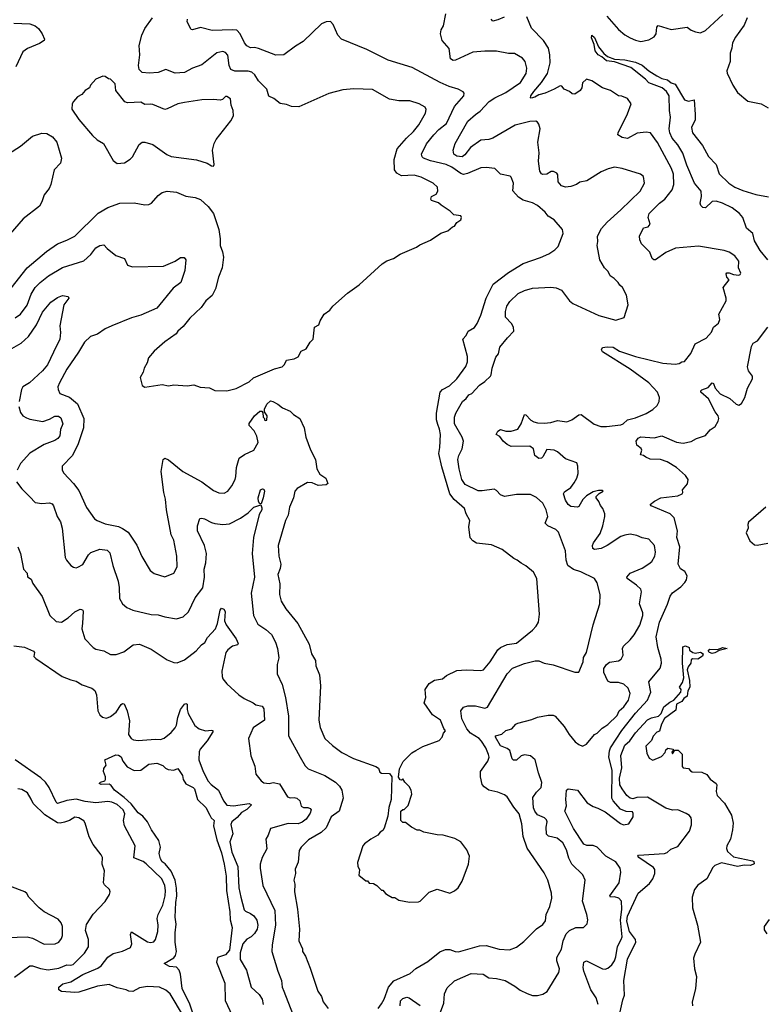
# Model space of a CAD drawing. Extents: x 1678431 to 1860718, y 384618 to 522882.
# Tile 409 of 473: x 1788279 to 1793909, y 471826 to 479271. Entities that reach past the tile are written whole.
import ezdxf

# ---------------------------------------------------------------- set-up
doc = ezdxf.new("R2010")
doc.units = 0

msp = doc.modelspace()

# ---------------------------------------------------------------- linework, layer by layer
at = {"layer": '0CON10XD'}
for points in [[(1788215, 477240.8), (1788334.7, 477395.3), (1788482.1, 477517.9), (1788564, 477576), (1788634.2, 477604.2), (1788695, 477634.4), (1788871.9, 477808.1), (1788945, 477852.2), (1789035, 477883.3), (1789144.3, 477885.7), (1789225, 477871.4), (1789255, 477874.2), (1789275.5, 477884.5), (1789325, 477942), (1789355, 477964.3), (1789395, 477974.2), (1789465, 477966.9), (1789535, 477935.6), (1789605, 477926.5), (1789645, 477910.6), (1789705, 477858.6), (1789744.4, 477805), (1789783.5, 477685), (1789794.4, 477615), (1789793.7, 477563.7), (1789811.9, 477515), (1789818.6, 477475), (1789810.8, 477395), (1789781.4, 477325), (1789760, 477235), (1789735, 477184.3), (1789685, 477145.8), (1789651.2, 477095), (1789564.2, 477015), (1789515, 476950), (1789475, 476916), (1789461.2, 476895), (1789375, 476834.2), (1789296.7, 476765), (1789253.8, 476715), (1789243.6, 476676.4), (1789218.8, 476635), (1789213.3, 476605), (1789190, 476565), (1789203.8, 476503.8), (1789225, 476493.3), (1789355, 476512.5), (1789405, 476502.5), (1789445, 476510), (1789545, 476502.5), (1789595, 476510), (1789643.6, 476493.6), (1789715, 476487.5), (1789755, 476466.7), (1789845, 476463.8), (1789915, 476481.2), (1790015, 476533.8), (1790047.3, 476562.7), (1790082.9, 476577.1), (1790205, 476632), (1790262.7, 476647.3), (1790280, 476665), (1790295, 476696.7), (1790355, 476706.7), (1790385, 476722.5), (1790407.5, 476765), (1790445, 476782.5), (1790475, 476832.5), (1790497.5, 476855), (1790507.5, 476945), (1790540, 476965), (1790550, 476995), (1790581.2, 477045), (1790623.3, 477075), (1790645.8, 477104.2), (1790756.1, 477203.9), (1790846.7, 477265), (1791020, 477425), (1791055, 477448.8), (1791105, 477466.2), (1791155, 477498.8), (1791279.5, 477550.5), (1791305, 477568.8), (1791385, 477603.3), (1791463.9, 477656.1), (1791516.1, 477673.9), (1791550, 477705), (1791565, 477710), (1791583.6, 477736.4), (1791613.3, 477756.7), (1791620, 477775), (1791615, 477787.5), (1791560, 477795), (1791533, 477823), (1791465, 477867.5), (1791446.2, 477886.2), (1791392.5, 477905), (1791387.5, 477915), (1791392.5, 477935), (1791428, 477952), (1791440, 477975), (1791436.7, 478005), (1791405.6, 478035.6), (1791315, 478079.4), (1791262.5, 478095), (1791165, 478090.6), (1791130, 478110), (1791111.8, 478135), (1791109.1, 478215), (1791134, 478295), (1791204.5, 478375.5), (1791257.1, 478425), (1791296.9, 478475), (1791348.1, 478565), (1791351.2, 478591.2), (1791345, 478608.8), (1791300, 478635), (1791227.4, 478657.4), (1791145, 478657.1), (1791075, 478670), (1790945, 478742.5), (1790805, 478748.9), (1790720.8, 478740.8), (1790615, 478712.5), (1790388.3, 478611.7), (1790333.6, 478613.6), (1790295, 478630), (1790248.3, 478638.3), (1790201.2, 478675), (1790162.7, 478692.7), (1790146.9, 478746.9), (1790085, 478808.9), (1790055.5, 478855), (1790035, 478873.6), (1790005, 478881.6), (1789905, 478880.8), (1789875.6, 478895), (1789862.2, 478925), (1789852, 479002), (1789835, 479023.3), (1789815, 479030.5), (1789769.5, 479020.5), (1789655, 478930), (1789585, 478904.6), (1789525, 478872.9), (1789455, 478866.9), (1789385, 478894.5), (1789325, 478871.8), (1789256.5, 478866.5), (1789205, 478872.7), (1789183.1, 478895), (1789176.6, 478925), (1789187.5, 479005), (1789181.8, 479075), (1789201.2, 479155), (1789223.8, 479205), (1789282.7, 479285)], [(1790365, 479070), (1790275, 479006.2), (1790215, 479002), (1790085, 479052.9), (1790055, 479060.8), (1790025, 479059.2), (1789995, 479074.2), (1789978, 479095), (1789945.5, 479165.5), (1789921.4, 479191.4), (1789885, 479195.6), (1789735, 479190), (1789645, 479211.4), (1789585, 479193.6), (1789575, 479196.5), (1789545.5, 479255.5), (1789546.9, 479275)], [(1790988.8, 471795), (1791015, 471830), (1791034.3, 471865), (1791067.6, 471955), (1791108, 472002), (1791231.1, 472058.9), (1791275, 472095.8), (1791365, 472149.2), (1791455, 472222.5), (1791498.8, 472241.2), (1791530.3, 472240.3), (1791572.5, 472225), (1791596.6, 472223.4), (1791755, 472267.8), (1791805, 472271.1), (1791905, 472242.5), (1791982.3, 472237.7), (1792035, 472258.8), (1792090.5, 472299.5), (1792185, 472396.7), (1792235, 472428), (1792255, 472456.7), (1792258.9, 472505), (1792287.5, 472565), (1792302.3, 472627.7), (1792300, 472665), (1792272.9, 472765), (1792245, 472818.8), (1792115, 473006.7), (1792085.8, 473095.8), (1792075, 473190), (1792055, 473266), (1792015.6, 473315.6), (1791965.6, 473395.6), (1791945, 473408.8), (1791895, 473430), (1791825, 473444.3), (1791789.7, 473469.7), (1791776.6, 473486.6), (1791763.1, 473545), (1791761.9, 473585), (1791818.2, 473665), (1791827.3, 473695), (1791823.8, 473715), (1791804, 473765), (1791771.3, 473815), (1791751.5, 473835), (1791686.9, 473876.9), (1791658.9, 473908.9), (1791622.2, 473985), (1791614.6, 474045.4), (1791635, 474071.9), (1791668, 474082), (1791725, 474083.6), (1791795, 474064.3), (1791815, 474072), (1791965.6, 474325), (1792005, 474366.7), (1792095, 474403.6), (1792175, 474423.5), (1792205, 474421.9), (1792243.3, 474405), (1792312.4, 474392.4), (1792475, 474336.7), (1792505, 474337.5), (1792537.8, 474415), (1792541.4, 474448.6), (1792563.6, 474485), (1792615.8, 474694.2), (1792665.8, 474855), (1792667.5, 474925), (1792645, 475012.5), (1792625, 475046.7), (1792521.2, 475095), (1792465, 475112.7), (1792423.1, 475145), (1792409.3, 475185), (1792405.4, 475255), (1792351.9, 475395), (1792332.5, 475415), (1792271.2, 475445), (1792252.9, 475465), (1792272.9, 475515), (1792259.4, 475565), (1792235, 475616), (1792185, 475658.6), (1792139.7, 475679.7), (1792035, 475680), (1791945, 475666), (1791915, 475678), (1791885, 475710), (1791865, 475720.8), (1791775, 475707.5), (1791745, 475708.5), (1791645.8, 475755.8), (1791622.7, 475795), (1791601.2, 475875), (1791592.3, 475945), (1791599.1, 475975), (1791624.7, 476025.3), (1791633.8, 476085), (1791625.4, 476115), (1791567.3, 476215), (1791566.5, 476265), (1791576.7, 476295), (1791626.9, 476385), (1791654.1, 476405.9), (1791675, 476433.3), (1791697.1, 476445), (1791755, 476508.1), (1791795.3, 476534.7), (1791837.8, 476575), (1791844.6, 476585.4), (1791850, 476635), (1791879.6, 476720.4), (1791898.1, 476745), (1791910, 476795), (1791966, 476865), (1792015.8, 476915), (1792012.9, 476945), (1791997.8, 476975), (1791951.8, 477021.8), (1791950.9, 477065), (1791961.1, 477105), (1791985, 477141.4), (1792048.3, 477201.7), (1792095, 477224.5), (1792155, 477241.1), (1792295, 477249.5), (1792334.5, 477244.5), (1792374, 477225), (1792436, 477145), (1792460, 477125), (1792657.5, 477035), (1792785, 477000), (1792850, 477020), (1792880, 477115), (1792867.7, 477187.7), (1792836.2, 477245), (1792815, 477263.3), (1792803.3, 477285), (1792773.3, 477315), (1792743.2, 477333.2), (1792727, 477367), (1792700, 477395), (1792666, 477456), (1792645.9, 477564.1), (1792650.8, 477595), (1792647.5, 477635), (1792677.4, 477692.6), (1792720, 477740), (1792825, 477832.5), (1792970, 477975), (1793002.5, 478035), (1792995.7, 478085.7), (1792973.4, 478103.4), (1792835, 478146.7), (1792775, 478155.5), (1792727.2, 478142.8), (1792675, 478120), (1792567.3, 478052.7), (1792515, 478042), (1792487.5, 478025), (1792445, 478010), (1792405, 478004.3), (1792374.4, 478014.4), (1792350.8, 478045), (1792347.7, 478097.7), (1792340.7, 478110.7), (1792315, 478122.5), (1792297, 478123), (1792265, 478104), (1792235, 478100), (1792224, 478105), (1792211.9, 478125), (1792201.1, 478201.1), (1792207.3, 478265), (1792197.5, 478345), (1792214.4, 478445), (1792205, 478480), (1792195, 478496.2), (1792180, 478505), (1792135, 478502), (1792025, 478474.5), (1791855.8, 478374.2), (1791825, 478364), (1791765, 478360.9), (1791688.2, 478305), (1791645, 478248.5), (1791625.2, 478234.8), (1791585, 478238.4), (1791561.5, 478255), (1791556.5, 478285), (1791572, 478335), (1791667.3, 478502.7), (1791724.5, 478555), (1791760.6, 478579.4), (1791828.5, 478651.5), (1791870.8, 478679.2), (1791955, 478721.2), (1792065, 478795.7), (1792107.5, 478865), (1792112.2, 478905), (1792099.4, 478955), (1792079.8, 478979.8), (1792020, 479015), (1791975, 479015.7), (1791885, 479033.5), (1791795, 479034.3), (1791705, 479025.5), (1791575, 478964.5), (1791555, 478962.1), (1791536.7, 478975), (1791525, 479053.8), (1791473.8, 479113.8), (1791459.6, 479165), (1791465.4, 479194.6), (1791482.9, 479225), (1791501.2, 479315)], [(1791445.6, 471725), (1791484.4, 471835), (1791490, 471905), (1791510.2, 471949.8), (1791567.2, 472002.8), (1791692, 472058), (1791783, 472053), (1791825.9, 472025.9), (1791885, 472020.6), (1791950, 472005), (1792023.1, 471963.1), (1792062.2, 471932.2), (1792115, 471906.7), (1792155, 471893.1), (1792195, 471892.5), (1792235, 471901.2), (1792267, 471923), (1792356.2, 472066.2), (1792358.9, 472095), (1792340, 472155), (1792339.2, 472180.8), (1792376.3, 472243.7), (1792387.7, 472305), (1792410.9, 472359.1), (1792435, 472383.1), (1792483.1, 472406.9), (1792542.5, 472407.5), (1792568.8, 472435), (1792573.8, 472465), (1792566.9, 472505), (1792533.8, 472605), (1792554.2, 472765), (1792536, 472805), (1792452.3, 472885), (1792430.1, 472930.1), (1792413.6, 472995), (1792385, 473045.7), (1792341.8, 473081.8), (1792278, 473098), (1792262.9, 473112.9), (1792258.5, 473165), (1792266.5, 473205), (1792261.5, 473221.5), (1792245.8, 473235), (1792195, 473258.2), (1792173.4, 473285), (1792162.3, 473312.3), (1792159.7, 473390.3), (1792185, 473429.4), (1792220.5, 473465), (1792227.1, 473502.9), (1792200.9, 473575), (1792177.1, 473675), (1792140, 473705), (1792095, 473712.9), (1792070, 473705), (1792035, 473671.9), (1792011.8, 473671.8), (1792002.9, 473682.9), (1791984.7, 473744.7), (1791965, 473759.5), (1791915, 473780), (1791875.7, 473845), (1791876, 473855), (1791925, 473868), (1791955, 473896.9), (1792000.9, 473909.1), (1792030.8, 473945), (1792045, 473952.5), (1792150.1, 473979.9), (1792192.8, 473997.3), (1792275, 474011.9), (1792311.7, 474011.7), (1792327.8, 474005), (1792395, 473927.5), (1792434.2, 473865), (1792479.3, 473809.3), (1792505, 473789.2), (1792535, 473778.8), (1792565, 473794), (1792624.3, 473865), (1792645.8, 473875), (1792683.3, 473915), (1792702.9, 473927.1), (1792725, 473941.1), (1792795, 474010.6), (1792811.8, 474045), (1792847.3, 474075), (1792881.8, 474125), (1792893.5, 474175), (1792880, 474215), (1792846.1, 474246.1), (1792805, 474259.1), (1792745, 474258.8), (1792725, 474270), (1792694.6, 474335), (1792696.5, 474365), (1792714.4, 474395), (1792737, 474413), (1792805, 474421.9), (1792827.1, 474435), (1792841.9, 474465), (1792837.1, 474515), (1792842.9, 474535), (1792895, 474580.8), (1792925, 474620), (1792967.3, 474692.7), (1792989.6, 474765), (1792989.5, 474785), (1792965.4, 474855), (1792979.1, 474945), (1792975.6, 474965), (1792943.1, 474995), (1792871.2, 475045), (1792868.8, 475055), (1792895, 475085.7), (1792985, 475123.6), (1793036.1, 475156.1), (1793059.4, 475175), (1793080, 475215), (1793085.5, 475245), (1793078.6, 475295), (1793035, 475342.5), (1792985, 475352.9), (1792945, 475371.9), (1792895, 475380.6), (1792855, 475374.4), (1792825, 475362.2), (1792720.8, 475295), (1792675, 475272.9), (1792625, 475264.3), (1792612.7, 475272.7), (1792608.8, 475295), (1792618, 475315), (1792667.8, 475385), (1792687.8, 475445), (1792701.8, 475515), (1792703.3, 475535), (1792688.8, 475575), (1792668.8, 475598.8), (1792658.3, 475628.3), (1792637.5, 475655), (1792637.5, 475665), (1792660.7, 475689.3), (1792690, 475705), (1792685, 475710), (1792655, 475710), (1792615, 475701.2), (1792565, 475671.2), (1792537.6, 475642.4), (1792505, 475591.2), (1792495, 475586), (1792445, 475590), (1792425.5, 475605.5), (1792405, 475636.7), (1792390, 475685), (1792399.1, 475700.9), (1792445.3, 475734.7), (1792472.2, 475767.8), (1792491.5, 475805), (1792500.2, 475839.8), (1792499.5, 475895), (1792490.5, 475920.5), (1792405, 475951.4), (1792345, 476003.8), (1792320, 476015), (1792265, 476020), (1792233.8, 475965), (1792225, 475956.2), (1792204.2, 475954.2), (1792174.4, 475974.4), (1792164, 476025), (1792136.6, 476046.6), (1791995, 476043.8), (1791965, 476058.6), (1791935, 476084), (1791909.5, 476119.5), (1791882.5, 476135), (1791895, 476160), (1791915, 476173.3), (1791955, 476160.6), (1791995, 476159.5), (1792045, 476174.4), (1792071.5, 476215), (1792095, 476286.2), (1792105, 476283.8), (1792143, 476243), (1792165, 476231.1), (1792195, 476222.9), (1792245, 476221.1), (1792295, 476225.4), (1792345, 476241.1), (1792415, 476230), (1792454.1, 476245.9), (1792505, 476282.2), (1792525, 476286.7), (1792622.3, 476212.3), (1792673.7, 476193.7), (1792715, 476195.4), (1792825, 476207.5), (1792842, 476215), (1792874.6, 476245.4), (1792935, 476260), (1793015, 476294.5), (1793065, 476323.1), (1793099.2, 476355), (1793114, 476385), (1793115.8, 476415), (1793100.8, 476455), (1793035, 476524.4), (1792895, 476628.2), (1792685, 476760), (1792678.8, 476775), (1792685, 476791.2), (1792721.7, 476798.3), (1792765.4, 476795.4), (1792814.6, 476764.6), (1792935, 476724.6), (1793142.5, 476675), (1793235, 476667.5), (1793265, 476670.8), (1793285, 476684.2), (1793305, 476686.2), (1793354.2, 476745.8), (1793385, 476820), (1793468.3, 476861.7), (1793510.5, 476909.5), (1793524.4, 476945.6), (1793562.7, 476977.3), (1793572, 477005), (1793564.3, 477045), (1793620, 477145), (1793621.1, 477165), (1793597.5, 477245), (1793643.3, 477305), (1793626.2, 477325), (1793620, 477350), (1793624, 477356), (1793642.3, 477357.7), (1793675, 477344.4), (1793715, 477340), (1793726.2, 477345), (1793730, 477355), (1793714.1, 477394.1), (1793715.6, 477445), (1793685.7, 477485), (1793643.7, 477513.7), (1793605, 477526.2), (1793412.2, 477557.8), (1793237.3, 477542.7), (1793165, 477511.2), (1793085, 477456), (1793074.2, 477454.2), (1793061.4, 477465), (1793042.9, 477512.9), (1792978.8, 477575), (1792967.3, 477607.3), (1792965.8, 477635), (1792995, 477697.5), (1793030, 477705), (1793046.7, 477725), (1793030, 477775), (1793038.1, 477805), (1793115, 477883.8), (1793155.3, 477914.7), (1793211.1, 477985), (1793224.6, 478025.4), (1793222.4, 478102.4), (1793207.7, 478145), (1793102.2, 478342.2), (1793048.8, 478415), (1793015, 478421.4), (1792947, 478413), (1792875, 478372.5), (1792835, 478380), (1792801.7, 478401.7), (1792802.5, 478415), (1792875, 478560), (1792903.1, 478635), (1792875, 478675.8), (1792832.3, 478692.3), (1792805, 478694.2), (1792745, 478735.8), (1792685, 478757.1), (1792605, 478810), (1792565, 478822), (1792535, 478793.3), (1792528.8, 478755), (1792516.7, 478735), (1792475, 478708.8), (1792455, 478710.8), (1792435, 478728), (1792395.9, 478745.9), (1792378.8, 478768.8), (1792365, 478772), (1792320.8, 478745), (1792251.2, 478715), (1792205, 478703.3), (1792174.4, 478684.4), (1792146.7, 478676.7), (1792140, 478680), (1792143.1, 478695), (1792165, 478729.1), (1792223.1, 478796.9), (1792268.7, 478865), (1792289.6, 478945), (1792288.2, 479005), (1792276, 479056), (1792238.9, 479115), (1792148.3, 479208.3), (1792113.5, 479293.5)], [(1791940.8, 479290.8), (1791895, 479270), (1791855, 479260), (1791843.8, 479275)], [(1792718.7, 479298.7), (1792805, 479198), (1792855, 479157.1), (1792894.6, 479134.6), (1792935, 479115.6), (1792975, 479106.7), (1793035, 479117.8), (1793075, 479140.8), (1793090, 479165), (1793095.8, 479214.2), (1793105, 479226.7), (1793205, 479196.7), (1793324.5, 479214.5), (1793355, 479191.9), (1793388.9, 479178.9), (1793425, 479172.5), (1793465, 479189.2), (1793595, 479311.5)], [(1793779.2, 479285), (1793755, 479228.8), (1793691.2, 479138.8), (1793668.8, 479095), (1793663.8, 479055), (1793651.1, 479018.9), (1793650.5, 478955), (1793625.7, 478885.7), (1793627.4, 478867.4), (1793671.4, 478775), (1793705, 478721.2), (1793785, 478656.2), (1793885, 478635.7), (1793938.8, 478605)], [(1788235.4, 479245.4), (1788355, 479239.1), (1788395, 479225.6), (1788421.4, 479205), (1788450, 479165), (1788465.7, 479125), (1788463.3, 479115), (1788428.5, 479091.5), (1788337.3, 479052.7), (1788301.5, 479028.5), (1788249.4, 478915)], [(1788244, 477016), (1788284.4, 477045), (1788335, 477112.5), (1788366.8, 477195), (1788396.2, 477245), (1788433.5, 477285), (1788496.3, 477333.7), (1788603.4, 477396.6), (1788765, 477448.1), (1788816, 477495), (1788855, 477545.8), (1788885, 477564.2), (1788915, 477567.5), (1788941.2, 477541.2), (1789005, 477488), (1789072.5, 477465), (1789093.3, 477415), (1789131.2, 477401.2), (1789365, 477407.5), (1789453.6, 477446.4), (1789495, 477472.5), (1789521.7, 477471.7), (1789536.2, 477455), (1789528.6, 477375), (1789496.2, 477285), (1789439.1, 477240.9), (1789315, 477090), (1789195, 477035.7), (1789125, 477015.6), (1788974.5, 476955.5), (1788925, 476933.3), (1788866.8, 476893.2), (1788815, 476875.8), (1788767.6, 476832.4), (1788723.2, 476756.8), (1788635, 476627.5), (1788578.6, 476525), (1788568.1, 476495), (1788568.6, 476475), (1788581.2, 476445), (1788655, 476416.7), (1788715.3, 476365.3), (1788763.8, 476255), (1788760.4, 476185), (1788722.1, 476065), (1788677.5, 475975), (1788600, 475895), (1788599.2, 475865), (1788612.2, 475842.2), (1788684.5, 475764.5), (1788725, 475710), (1788785, 475581.2), (1788845, 475497.5), (1788865, 475482.9), (1788925, 475459.4), (1789025, 475437.9), (1789055, 475423.1), (1789098.6, 475395), (1789165, 475298.8), (1789202.6, 475212.6), (1789265.8, 475105.8), (1789295, 475084), (1789375, 475059.2), (1789444.1, 475085.9), (1789468.8, 475135), (1789466.1, 475213.9), (1789444.2, 475335), (1789424, 475375), (1789388, 475565), (1789381.1, 475645), (1789367.5, 475695), (1789347.8, 475855), (1789363.8, 475945), (1789375, 475956.2), (1789405, 475943.8), (1789512, 475855), (1789655, 475776.7), (1789745, 475711.4), (1789783.6, 475693.6), (1789825, 475690.6), (1789853, 475707), (1789883.6, 475746.4), (1789906.7, 475795), (1789913.4, 475816.6), (1789917.8, 475885), (1789938.6, 475955), (1789977.4, 475982.6), (1790048, 476015), (1790082, 476075), (1790071.7, 476121.7), (1790051.1, 476161.1), (1790015, 476203.3), (1790015, 476216.7), (1790055, 476275.6), (1790095, 476311.2), (1790110, 476310), (1790118.3, 476298.3), (1790120, 476265), (1790130, 476255), (1790130, 476245), (1790135, 476240), (1790148.3, 476241.7), (1790150, 476275), (1790130, 476305), (1790130, 476325), (1790148.6, 476365), (1790175, 476388.6), (1790193.3, 476385), (1790230, 476365), (1790266.7, 476335), (1790325, 476310), (1790350, 476285), (1790397.5, 476255), (1790429.4, 476185), (1790442.9, 476115), (1790478.3, 476018.3), (1790515.6, 475945.6), (1790525, 475873.8), (1790547.5, 475835), (1790592.5, 475805), (1790607.5, 475765), (1790596.4, 475753.6), (1790535, 475748.8), (1790489.7, 475769.7), (1790455, 475770.8), (1790376.2, 475725), (1790358, 475705), (1790349.4, 475655), (1790317.5, 475585), (1790308.1, 475525), (1790288.6, 475485), (1790232.7, 475295), (1790238.9, 475215), (1790252.5, 475155), (1790249.1, 475120.9), (1790231.4, 475075), (1790245.7, 475005.7), (1790243.4, 474923.4), (1790254.5, 474874.5), (1790290, 474815), (1790381.4, 474705), (1790467.9, 474547.9), (1790485.8, 474475), (1790514.3, 474425), (1790518, 474385), (1790546.1, 474316.1), (1790553.8, 474235), (1790540, 473975), (1790549.7, 473919.7), (1790586.8, 473836.8), (1790643, 473783), (1790715, 473729.2), (1790802.5, 473685), (1790972.5, 473625), (1790990.7, 473610.7), (1791001.2, 473581.2), (1791015, 473574), (1791075, 473570), (1791092.5, 473545), (1791088, 473375), (1791070, 473315), (1791062.5, 473247.5), (1791035, 473157.5), (1791025, 473140), (1791005, 473127.5), (1790987.5, 473105), (1790932.5, 473075), (1790885, 473040), (1790873, 473023), (1790831.7, 472898.3), (1790835, 472870), (1790847, 472843), (1790841.7, 472801.7), (1790895, 472760), (1790908.3, 472758.3), (1790921.7, 472741.7), (1790955, 472740), (1790980, 472725), (1791015, 472690), (1791025, 472690), (1791043.6, 472663.6), (1791065, 472650), (1791095, 472632.5), (1791115, 472632.5), (1791145, 472612.5), (1791225, 472597.5), (1791295, 472600), (1791307.5, 472605), (1791375, 472673.3), (1791435, 472696.2), (1791530, 472665), (1791565, 472682.5), (1791595, 472707.5), (1791623.6, 472756.4), (1791672.5, 472885), (1791680, 472945), (1791660, 472995), (1791615, 473053.3), (1791569.5, 473079.5), (1791480, 473105), (1791435, 473106.7), (1791335, 473127.5), (1791305, 473142.5), (1791285, 473142.5), (1791240, 473165), (1791195, 473200), (1791175, 473200), (1791160, 473215), (1791160, 473285), (1791175, 473300), (1791185, 473300), (1791215, 473330), (1791243.3, 473415), (1791237.5, 473445), (1791223, 473473), (1791190, 473505), (1791175, 473530), (1791165, 473520), (1791155, 473522.5), (1791143.9, 473543.9), (1791150, 473605), (1791179.3, 473660.7), (1791243.6, 473726.4), (1791273.9, 473746.1), (1791326.1, 473773.9), (1791450.7, 473819.3), (1791473.3, 473845), (1791483.8, 473876.2), (1791497, 473893), (1791485, 473910), (1791460.8, 473975), (1791400, 474015), (1791336.7, 474105), (1791348.8, 474145), (1791343.3, 474205), (1791375, 474251.2), (1791415, 474276.2), (1791475, 474287.5), (1791505, 474312.5), (1791585, 474348.8), (1791655, 474354.3), (1791765, 474350.6), (1791785, 474356), (1791835, 474414.3), (1791894.4, 474505), (1791915, 474523.1), (1791963.7, 474546.3), (1792035, 474557.1), (1792156.2, 474655), (1792184.3, 474685.7), (1792201.2, 474715), (1792210, 474775), (1792188.6, 475045), (1792163.7, 475093.7), (1792105, 475142.5), (1792070.4, 475160.4), (1792041.2, 475185), (1792015, 475195.6), (1791925.5, 475265.5), (1791845, 475300.6), (1791732.6, 475312.6), (1791705, 475329.2), (1791685, 475353.8), (1791675.6, 475435), (1791681.2, 475485), (1791654.5, 475534.5), (1791642.9, 475575), (1791564.1, 475644.1), (1791532.1, 475685), (1791469.2, 475889.2), (1791448.5, 475991.5), (1791456.4, 476035), (1791460, 476135), (1791454, 476175), (1791440.4, 476210.4), (1791430, 476245), (1791429.2, 476295), (1791457.4, 476455), (1791474.5, 476475.5), (1791528.3, 476501.7), (1791584.5, 476555), (1791651.7, 476648.3), (1791663.3, 476685), (1791663.5, 476725), (1791629.2, 476855), (1791655, 476883.8), (1791670, 476915), (1791717.4, 476942.6), (1791736.9, 476973.1), (1791765.8, 477035.8), (1791804.6, 477165), (1791857.9, 477272.1), (1791975, 477360.6), (1792085, 477427.8), (1792217.4, 477472.6), (1792279.7, 477500.3), (1792325, 477530), (1792349.2, 477555), (1792387.5, 477655), (1792383.8, 477685), (1792318.9, 477758.9), (1792275, 477785.7), (1792252.5, 477815), (1792194, 477865), (1792155.3, 477885.3), (1792085, 477905.6), (1792049.7, 477929.7), (1792006.8, 477976.8), (1792012.5, 478035), (1791995, 478080), (1791987, 478087), (1791915, 478102.5), (1791870, 478145), (1791805, 478153.8), (1791765, 478150.6), (1791665, 478107.3), (1791635, 478101.5), (1791615, 478106.9), (1791545, 478155.9), (1791504.3, 478175), (1791384.1, 478204.1), (1791332.9, 478225), (1791321.1, 478235), (1791317.5, 478255), (1791355, 478333.1), (1791410.5, 478399.5), (1791448.8, 478441.2), (1791505, 478487.1), (1791567.3, 478615), (1791635.8, 478695), (1791640, 478715), (1791632.5, 478725), (1791595, 478745.8), (1791525, 478765.6), (1791458, 478795), (1791245, 478908.6), (1791065, 478966.2), (1790902.5, 479045), (1790712.5, 479125), (1790683.3, 479155), (1790650, 479235), (1790628, 479258), (1790595, 479256.2), (1790561.3, 479238.7), (1790423, 479107), (1790365, 479070)], [(1793934.6, 477455), (1793876.9, 477525), (1793835, 477600), (1793821.9, 477655), (1793774.2, 477695), (1793745, 477776.5), (1793720, 477805), (1793665, 477848.1), (1793591.4, 477885), (1793545, 477900), (1793515, 477897.3), (1793465, 477848.1), (1793445, 477850.9), (1793429.5, 477865), (1793423.1, 477885), (1793432.9, 477935), (1793430.8, 477975), (1793380, 478035), (1793322.2, 478172.2), (1793291.8, 478261.8), (1793255.7, 478325.7), (1793212.2, 478375), (1793193.6, 478415), (1793190, 478445), (1793199.1, 478535), (1793192.3, 478585), (1793190.4, 478695), (1793168.6, 478728.6), (1793136.4, 478756.4), (1793034.3, 478794.3), (1793010.2, 478820.2), (1792898.9, 478908.9), (1792775, 478952.9), (1792715, 478960.5), (1792681.1, 478991.1), (1792651.4, 479005), (1792630.9, 479035), (1792623.3, 479083.3), (1792600.9, 479135), (1792605, 479154), (1792625, 479136.2), (1792655.8, 479065), (1792694.4, 479014.4), (1792723.5, 478993.5), (1792775, 478973.3), (1792855, 478967.9), (1792935, 478951.2), (1792985, 478928.2), (1793035, 478884.3), (1793095.5, 478845.5), (1793135, 478826.9), (1793177.1, 478817.1), (1793205, 478794.3), (1793235, 478783.8), (1793305.6, 478665.6), (1793335, 478655.6), (1793378.8, 478665), (1793385.5, 478554.5), (1793386.9, 478513.1), (1793358.6, 478455), (1793364.6, 478415), (1793440, 478320), (1793485.8, 478235.8), (1793545.8, 478175), (1793568.1, 478105), (1793640, 478035), (1793685.3, 478005.3), (1793745, 477979.1), (1793845, 477949.4), (1793941.3, 477931.3)], [(1789745, 478162.5), (1789750, 478175), (1789737.5, 478285), (1789750, 478335), (1789764.2, 478365.8), (1789874.3, 478505.7), (1789895.6, 478545), (1789893.8, 478585), (1789876.5, 478625), (1789872.3, 478672.3), (1789845, 478691.2), (1789835, 478691.2), (1789811.7, 478668.3), (1789795, 478662), (1789745, 478668), (1789655, 478666), (1789525, 478646.2), (1789475, 478633.8), (1789395, 478596.7), (1789375, 478593.3), (1789285, 478628.8), (1789265, 478633.3), (1789225, 478630), (1789195, 478646.7), (1789095, 478643.3), (1789075, 478650), (1789006.7, 478735), (1789000, 478785), (1788985, 478802.5), (1788965, 478822.5), (1788950, 478825), (1788925, 478842.5), (1788907, 478843), (1788855, 478822.5), (1788813.9, 478776.1), (1788807.5, 478755), (1788773.6, 478736.4), (1788747.5, 478705), (1788715, 478686.7), (1788686.4, 478653.6), (1788676.7, 478635), (1788673.8, 478595), (1788725, 478516.7), (1788828.8, 478395), (1788865, 478362), (1788913.3, 478335), (1788986.8, 478206.8), (1789015, 478183.8), (1789072.3, 478187.7), (1789114.3, 478215.7), (1789132, 478235), (1789182.7, 478327.3), (1789205, 478343.8), (1789225, 478346.2), (1789285, 478326.2), (1789391.2, 478251.2), (1789425, 478236.2), (1789615, 478212), (1789695, 478186.7), (1789730, 478165), (1789745, 478162.5)], [(1788195, 478256.7), (1788285.8, 478315), (1788375, 478389.4), (1788445, 478412.2), (1788485, 478409.4), (1788526.2, 478386.2), (1788559.4, 478345), (1788595.7, 478225), (1788587.1, 478185), (1788538.8, 478135), (1788515.5, 478024.5), (1788502, 477995), (1788465, 477946.7), (1788447.5, 477895), (1788427.9, 477862.1), (1788305, 477764.2), (1788140.8, 477575)], [(1788185, 476765.6), (1788289.2, 476825), (1788344.4, 476875), (1788406.4, 476963.6), (1788451.7, 477058.3), (1788513.8, 477136.2), (1788565, 477170.8), (1788603.2, 477186.8), (1788645, 477177.5), (1788650, 477165), (1788613.3, 477115), (1788583.1, 476956.9), (1788586.9, 476905), (1788581.1, 476855), (1788534.1, 476755.9), (1788488.2, 476661.8), (1788451.1, 476615), (1788352.5, 476525), (1788302.5, 476495), (1788291.9, 476475), (1788275.6, 476385)], [(1792825.3, 472314.7), (1792833.2, 472336.8), (1792822, 472462), (1792831.7, 472545), (1792829.6, 472605), (1792808.1, 472628.1), (1792775, 472637.5), (1792746.7, 472636.7), (1792741.2, 472645), (1792810.4, 472745), (1792823.6, 472825), (1792817.9, 472855), (1792785, 472903.8), (1792710, 472945), (1792645, 473012.9), (1792615, 473026.1), (1792566.4, 473026.4), (1792545, 473035.6), (1792464.7, 473155), (1792400, 473285), (1792412.3, 473327.7), (1792408.6, 473375), (1792413.3, 473445), (1792425, 473456), (1792495, 473444.2), (1792568.9, 473348.9), (1792615, 473320.5), (1792648.9, 473308.9), (1792705, 473282.2), (1792822, 473192), (1792845, 473182.5), (1792885, 473191.2), (1792917.2, 473242.8), (1792918.1, 473268.1), (1792911.2, 473281.2), (1792865, 473284.1), (1792820.5, 473300.5), (1792766.2, 473365), (1792756, 473385), (1792758.7, 473595), (1792733.9, 473693.9), (1792737.1, 473742.9), (1792744.6, 473765), (1792831.9, 473895), (1792934, 474026), (1793025.9, 474125), (1793050.8, 474185), (1793036.7, 474265), (1793121.5, 474368.5), (1793130, 474405), (1793129.5, 474435), (1793103.2, 474525), (1793090.4, 474605), (1793116.6, 474715), (1793177.6, 474852.4), (1793197.2, 474912.8), (1793215, 474938), (1793277.8, 474982.2), (1793308, 475015), (1793321.4, 475035), (1793325.7, 475065), (1793308.7, 475098.7), (1793275, 475118.8), (1793257.5, 475155), (1793270.8, 475285), (1793246.7, 475355), (1793253.3, 475405), (1793227.1, 475505), (1793195.7, 475535), (1793052.5, 475595), (1793046.7, 475605), (1793078.9, 475631.1), (1793125, 475654.4), (1793255, 475671.8), (1793286.7, 475685), (1793293.3, 475695), (1793291.2, 475715), (1793327.9, 475762.1), (1793332.2, 475795), (1793313.3, 475825), (1793245, 475884.4), (1793175, 475927.8), (1793124.3, 475945.7), (1793045, 475948.1), (1793012.2, 475962.2), (1792995, 475976.7), (1792971.7, 475981.7), (1792983.3, 476015), (1792977.7, 476027.7), (1792943.8, 476055), (1792940, 476085), (1792955, 476105.7), (1792975, 476115.7), (1793075, 476110.5), (1793135, 476125.5), (1793245, 476077.5), (1793295, 476068.8), (1793355, 476082), (1793396.1, 476103.9), (1793463.6, 476126.4), (1793500.2, 476169.8), (1793536.5, 476195), (1793560.8, 476235), (1793565.7, 476255), (1793560, 476275), (1793536.6, 476306.6), (1793485.6, 476405), (1793427.5, 476455), (1793428, 476465), (1793436.7, 476473.3), (1793485, 476490), (1793513.8, 476525), (1793525, 476521.2), (1793537.1, 476485), (1793575, 476442.5), (1793647.1, 476407.1), (1793695, 476364.4), (1793715, 476357.1), (1793735, 476369.2), (1793761.5, 476415), (1793780.7, 476485), (1793820.4, 476555), (1793818.7, 476575), (1793787.9, 476615), (1793780.4, 476645), (1793811.3, 476798.7), (1793825, 476824), (1793857.3, 476842.7), (1793934.2, 476945)], [(1788273.1, 476345), (1788285, 476300), (1788302, 476275), (1788329.4, 476259.4), (1788355, 476249.5), (1788455, 476233.8), (1788505, 476249.6), (1788545, 476271.9), (1788573, 476273), (1788589.3, 476259.3), (1788604.2, 476215), (1788586.5, 476173.5), (1788582.7, 476125), (1788567.8, 476105), (1788545, 476088.2), (1788465, 476060), (1788356.3, 475993.6), (1788285.6, 475915), (1788259.4, 475865)], [(1788255.7, 475775.7), (1788294.5, 475724.5), (1788355, 475662), (1788395, 475620), (1788445, 475613.3), (1788505, 475617.5), (1788525, 475609.2), (1788535.5, 475595.5), (1788563.1, 475515), (1788586.7, 475475), (1788600.5, 475425), (1788622.5, 475205), (1788633.2, 475183.2), (1788666.7, 475145), (1788685, 475131.2), (1788705, 475126.7), (1788719.5, 475130.5), (1788755, 475151.2), (1788799.2, 475225), (1788817.9, 475242.1), (1788885, 475266.5), (1788940.9, 475260.9), (1788959.5, 475239.5), (1788983.5, 475145), (1789024.5, 475025), (1789032.1, 474977.9), (1789033.4, 474893.4), (1789056.2, 474855), (1789090, 474825), (1789135, 474806), (1789272.8, 474772.8), (1789325, 474770), (1789376.9, 474756.9), (1789465, 474741.2), (1789515, 474756.2), (1789555, 474793.8), (1789605, 474898.8), (1789663.8, 474975), (1789676.8, 475055), (1789674.2, 475115.8), (1789686.2, 475165), (1789692.1, 475235), (1789675.5, 475295), (1789622.9, 475405), (1789623.5, 475445), (1789641.4, 475498.6), (1789655, 475502.5), (1789675, 475496.9), (1789728.3, 475468.3), (1789755, 475460.8), (1789815, 475453.3), (1789865, 475459.5), (1789947.4, 475502.6), (1790005, 475542.5), (1790050, 475585), (1790102.5, 475602.5), (1790110.8, 475580.8), (1790109.4, 475565), (1790090, 475530), (1790045.4, 475355.4), (1790035.4, 475235), (1790053.5, 475055), (1790029.2, 474935), (1790045.8, 474765), (1790079.5, 474699.5), (1790140.3, 474660.3), (1790181.5, 474621.5), (1790212.9, 474562.9), (1790227.5, 474515), (1790238.5, 474445), (1790226.7, 474395), (1790224.4, 474325), (1790263, 474243), (1790287.8, 474145), (1790310, 474005), (1790310.5, 473855), (1790400, 473695), (1790437.9, 473627.9), (1790460, 473605), (1790585.3, 473555.3), (1790667.5, 473505), (1790697.1, 473475), (1790714.3, 473445), (1790724.2, 473385), (1790694.2, 473285.8), (1790635, 473244), (1790595, 473159.4), (1790557.5, 473125), (1790461.4, 473068.6), (1790408, 473015), (1790390.9, 472989.1), (1790385, 472900), (1790362.4, 472847.6), (1790364.3, 472815), (1790350.8, 472765), (1790357.8, 472735), (1790357.1, 472675), (1790378.4, 472545), (1790393.6, 472395), (1790390, 472305), (1790416, 472246)], [(1790105, 475610), (1790095, 475610), (1790085, 475627.5), (1790082.5, 475655), (1790100, 475715), (1790115, 475723.3), (1790125, 475720), (1790128.6, 475705), (1790120.6, 475655), (1790105, 475610)], [(1793920, 475585), (1793789.5, 475470.5), (1793783.3, 475455), (1793785.8, 475425), (1793771.7, 475391.7), (1793799.5, 475329.5), (1793835, 475300), (1793855, 475296.7), (1793935, 475312.5)], [(1788264.6, 475284.6), (1788286.1, 475233.9), (1788308.6, 475115), (1788334.4, 475085), (1788337.1, 475057.1), (1788365, 475041.2), (1788377.1, 475007.1), (1788448.3, 474908.3), (1788505.9, 474765.9), (1788555, 474720), (1788595, 474715.8), (1788645, 474748), (1788695, 474792.9), (1788735, 474812.5), (1788745, 474812), (1788755, 474806.7), (1788759.2, 474795), (1788752.9, 474707.1), (1788749.2, 474665), (1788770.3, 474590.3), (1788834, 474525), (1788855, 474511.4), (1788915, 474498.8), (1788965, 474471.2), (1789009.5, 474470.5), (1789065, 474492), (1789137, 474543), (1789185, 474548.6), (1789272.4, 474512.4), (1789395, 474430), (1789445, 474410), (1789468.3, 474408.3), (1789525, 474430), (1789612.3, 474497.7), (1789654.3, 474545), (1789678.5, 474561.5), (1789699.4, 474600.6), (1789758, 474665), (1789774.2, 474705.8), (1789794.4, 474805.6), (1789805, 474820), (1789823, 474813), (1789831.2, 474795), (1789826.1, 474726.1), (1789838.8, 474695), (1789915, 474590), (1789931.4, 474555), (1789926.6, 474543.4), (1789886.8, 474533.2), (1789852.5, 474505), (1789838.6, 474485), (1789808.1, 474345), (1789808.8, 474305), (1789815, 474287.5), (1789845, 474250), (1789936.2, 474165), (1789975, 474137.1), (1790045, 474106), (1790065, 474090.8), (1790111.2, 474081.2), (1790125, 474061.2), (1790128.6, 473975), (1790044.6, 473915.4), (1790010, 473835), (1790027.2, 473705), (1790055.6, 473625.6), (1790065, 473566.9), (1790105, 473515.5), (1790125, 473501.6), (1790165, 473494.2), (1790195, 473503.4), (1790242, 473492), (1790304.5, 473394.5), (1790325, 473387.1), (1790355, 473390), (1790375, 473384), (1790395.8, 473365), (1790406, 473325), (1790425, 473313.1), (1790456.4, 473313.6), (1790475, 473306), (1790482.5, 473295), (1790475, 473271.2), (1790445, 473225.8), (1790415, 473201.8), (1790385, 473191.1), (1790307.4, 473192.6), (1790175, 473154), (1790157.8, 473105), (1790139.4, 473075), (1790147.8, 473002.2), (1790113.1, 472935), (1790097.8, 472885), (1790096.7, 472855), (1790117.8, 472725), (1790207.5, 472535), (1790213.3, 472425), (1790186.6, 472276.6), (1790184.5, 472225), (1790229.5, 472075), (1790259.1, 472005), (1790263.6, 471955), (1790276.5, 471925)], [(1788235, 474537.1), (1788315, 474526.7), (1788383.3, 474495), (1788390, 474485), (1788386.2, 474455), (1788399.7, 474439.7), (1788600, 474305), (1788665, 474278.5), (1788705, 474269.5), (1788752.1, 474242.1), (1788825.3, 474215.2), (1788847.7, 474197.7), (1788860.3, 474165), (1788869.2, 474045), (1788885, 474014.4), (1788905, 473996.4), (1788935, 473990), (1788965, 474002.5), (1789008.6, 474035), (1789045, 474092), (1789055, 474100), (1789068.1, 474098.1), (1789092.3, 474045), (1789109.4, 473969.4), (1789102.2, 473865), (1789121.9, 473835), (1789138.8, 473825), (1789175, 473819.6), (1789305, 473831.4), (1789343, 473827), (1789370.7, 473839.3), (1789425, 473880), (1789455, 473916.9), (1789465, 473936.2), (1789474.1, 473995), (1789494.7, 474055), (1789525, 474095.6), (1789535, 474100), (1789544.2, 474094.2), (1789544.5, 474055.5), (1789552.5, 474025), (1789603.7, 473933.6), (1789635, 473907.5), (1789684.6, 473894.6), (1789729.3, 473899.3), (1789738, 473895), (1789738.1, 473885), (1789695, 473819.2), (1789642.1, 473755), (1789635.4, 473735), (1789633.2, 473675), (1789666.4, 473586.4), (1789704, 473514), (1789726.9, 473486.9), (1789781.9, 473445), (1789820, 473365), (1789845, 473331.5), (1789895, 473325.3), (1790013.3, 473343.3), (1790030.8, 473335), (1789995, 473298.5), (1789954.6, 473275), (1789922.7, 473237.3), (1789884, 473205), (1789875.4, 473185), (1789889.6, 473115), (1789868.1, 473055), (1789883.4, 472975), (1789927.6, 472867.6), (1789936.6, 472706.6), (1789951.2, 472635), (1789975, 472540.8), (1789985, 472528.9), (1790025, 472513.5), (1790048.9, 472495), (1790072.8, 472462.8), (1790079.1, 472425), (1790074.5, 472395), (1790055, 472361.9), (1790028.1, 472335), (1789995, 472318.1), (1789965, 472284), (1789945.4, 472215), (1789946.7, 472165), (1789994.6, 472084.6), (1790030, 471955), (1790089.6, 471899.6), (1790111.5, 471865), (1790119.7, 471825)], [(1792814.4, 471745), (1792838.3, 471858.3), (1792851.9, 471895), (1792845.7, 472005.7), (1792875, 472168), (1792936.7, 472296.7), (1792934.1, 472315), (1792889.8, 472375), (1792868.8, 472455), (1792875, 472492.7), (1792903.2, 472556.8), (1792954.7, 472665.2), (1793039.9, 472740.1), (1793065.6, 472775), (1793080.6, 472815), (1793080, 472845), (1793071.3, 472861.3), (1792960, 472935), (1792952.5, 472945), (1792957, 472953), (1793155, 472966.7), (1793175, 472972.5), (1793202.3, 472997.7), (1793255, 473018.8), (1793342.2, 473135), (1793357.4, 473182.6), (1793358.6, 473218.6), (1793356, 473235), (1793342.9, 473252.9), (1793317.9, 473267.9), (1793255.7, 473295.7), (1793215, 473294.5), (1793165, 473310), (1793025, 473392.1), (1792945, 473389.8), (1792915, 473380.5), (1792893.3, 473383.3), (1792869.5, 473405), (1792835, 473454), (1792817, 473485), (1792814.2, 473535.8), (1792831.1, 473615), (1792825, 473706.7), (1792855, 473784.3), (1792891.1, 473818.9), (1792935, 473879.2), (1793025, 473976), (1793055, 473992.5), (1793107.5, 474005), (1793128.8, 474025), (1793148.8, 474075), (1793195, 474111.2), (1793225, 474126.7), (1793278, 474185), (1793278.8, 474205), (1793266.2, 474225), (1793290.8, 474259.2), (1793301.2, 474295), (1793290, 474405), (1793291.7, 474528.3), (1793313.6, 474536.4), (1793340, 474525), (1793343.9, 474503.9), (1793367.5, 474485), (1793385, 474481.9), (1793425, 474488.6), (1793446, 474475), (1793441.7, 474458.3), (1793405, 474436.7), (1793365, 474438.8), (1793355, 474430), (1793352, 474405), (1793332.5, 474377.5), (1793325.7, 474355), (1793344, 474274), (1793345.8, 474225), (1793329.2, 474195), (1793325.6, 474155), (1793300.7, 474139.3), (1793285.8, 474114.2), (1793244.1, 474095.9), (1793240, 474050), (1793155, 473986.7), (1793130, 473945), (1793115, 473890), (1793097, 473883), (1793067, 473853), (1793055, 473820), (1793011.7, 473778.3), (1793021.4, 473725), (1793037.7, 473687.7), (1793065, 473671.2), (1793130, 473700), (1793159.3, 473730.7), (1793165, 473750), (1793178.3, 473761.7), (1793220, 473755), (1793220, 473745), (1793210, 473735), (1793215, 473720), (1793231.7, 473748.3), (1793257, 473747), (1793288, 473718), (1793286.7, 473625), (1793294.1, 473614.1), (1793335, 473610), (1793350, 473590), (1793363.6, 473583.6), (1793435, 473581.2), (1793475, 473564), (1793498.2, 473528.2), (1793544, 473495), (1793548.8, 473485), (1793544.4, 473435), (1793552.5, 473405), (1793606.5, 473346.5), (1793661.1, 473255), (1793671.9, 473195), (1793668.4, 473145), (1793653.6, 473075), (1793626.1, 473025), (1793623.8, 473005), (1793631.2, 472981.2), (1793675, 472941.2), (1793820.5, 472910.5), (1793830, 472905), (1793833, 472887), (1793805, 472874.5), (1793755, 472878.6), (1793706.6, 472866.6), (1793585.6, 472894.4), (1793535.5, 472874.5), (1793520.6, 472859.4), (1793474, 472775), (1793405, 472725.7), (1793381.5, 472695), (1793362.5, 472635), (1793364.6, 472555), (1793403.1, 472425), (1793426.9, 472295), (1793382.5, 472205), (1793374, 472175), (1793381.2, 472095), (1793396.7, 472035), (1793387.1, 471942.9), (1793364.1, 471844.1), (1793366.2, 471815)], [(1793515, 474477.5), (1793493.3, 474485), (1793483.9, 474496.1), (1793497.7, 474512.3), (1793555, 474508.8), (1793595, 474523.3), (1793626.7, 474515), (1793568.3, 474501.7), (1793535, 474484.2), (1793515, 474477.5)], [(1789593.3, 471743.3), (1789565.8, 471825.8), (1789507, 471945), (1789494.5, 472054.5), (1789484.7, 472085), (1789465, 472105.3), (1789412.2, 472112.2), (1789370, 472135), (1789443.1, 472176.9), (1789455.8, 472195), (1789463.6, 472225), (1789454.3, 472295), (1789453.7, 472365), (1789461.5, 472431.5), (1789454.7, 472485), (1789458.1, 472595), (1789467.2, 472645), (1789464.3, 472705), (1789454.3, 472764.3), (1789422.9, 472832.9), (1789378.2, 472888.2), (1789355, 472904.2), (1789344.5, 472925), (1789334.4, 472965.6), (1789343.8, 473015), (1789332, 473065), (1789275, 473144), (1789244.5, 473204.5), (1789208.7, 473248.7), (1789175, 473274.4), (1789121.7, 473341.7), (1789069.9, 473389.9), (1788994.5, 473445), (1788970, 473480), (1788955, 473490), (1788895, 473487.1), (1788880, 473495), (1788888.8, 473505), (1788923.3, 473516.7), (1788927.5, 473525), (1788927.5, 473545), (1788912.5, 473585), (1788915, 473610), (1788932.5, 473635), (1788923.3, 473675), (1789005, 473712.5), (1789025, 473708.8), (1789045, 473696), (1789058.8, 473665), (1789092.3, 473622.3), (1789143.2, 473593.2), (1789195, 473595.8), (1789255, 473641.2), (1789315, 473648.6), (1789360.9, 473630.9), (1789380.5, 473610.5), (1789400.5, 473600.5), (1789445, 473596.4), (1789475, 473610), (1789509.2, 473555), (1789516, 473525), (1789535, 473493.3), (1789591.2, 473465), (1789600, 473455), (1789624.3, 473375), (1789685, 473314.4), (1789715.8, 473255.8), (1789725.3, 473235.3), (1789748.5, 473215), (1789743.5, 473175), (1789768.4, 473068.4), (1789805, 472971.4), (1789825.9, 472884.1), (1789840.3, 472795), (1789842.6, 472685), (1789866.9, 472525), (1789869.3, 472465), (1789885.3, 472405.3), (1789866, 472234), (1789835, 472200.2), (1789775, 472178.8), (1789765.8, 472145), (1789829.2, 471985), (1789831.5, 471855), (1789885, 471741.2)], [(1789517.7, 471735), (1789416.7, 471905), (1789385, 471932.5), (1789335, 471956), (1789245, 471960.6), (1789185, 471951.1), (1789135, 471923.1), (1789105, 471925.6), (1789085, 471935.5), (1789015, 471950.4), (1788955, 471975.4), (1788868.1, 471961.9), (1788725, 471918.6), (1788695, 471915.6), (1788595, 471922.9), (1788576, 471935), (1788575.7, 471955), (1788605, 471980.5), (1788665, 471994.6), (1788755, 472051.6), (1788870.8, 472099.2), (1788895, 472117.7), (1788945, 472181.1), (1788985, 472209.1), (1789055, 472228.7), (1789115.8, 472255), (1789127.2, 472282.8), (1789116.4, 472353.6), (1789125, 472372.5), (1789245, 472298.9), (1789267, 472293), (1789292.1, 472297.9), (1789305.6, 472315), (1789322.5, 472375), (1789326.4, 472423.6), (1789318.9, 472475), (1789326.2, 472505), (1789360.3, 472575), (1789378.1, 472645), (1789381.2, 472685), (1789375.3, 472725), (1789352.3, 472775), (1789235, 472887.7), (1789212.5, 472905), (1789142.4, 472932.4), (1789152.1, 473025), (1789070.8, 473175), (1789064.7, 473215), (1789073, 473267), (1789061.1, 473295), (1789015, 473335.5), (1788975, 473353.5), (1788945, 473359.4), (1788855, 473350), (1788775, 473359.2), (1788705, 473377.1), (1788635, 473367.9), (1788564.6, 473344.6), (1788555, 473353.8), (1788501.6, 473465), (1788473.7, 473505), (1788438.9, 473538.9), (1788245, 473675.3)], [(1788239.2, 472030.8), (1788355, 472116.9), (1788375, 472117.5), (1788435, 472096.2), (1788495, 472087.5), (1788575, 472100), (1788635, 472123.8), (1788665, 472122.1), (1788682.5, 472127.5), (1788768.2, 472211.8), (1788799.3, 472260.7), (1788798.5, 472315), (1788777.3, 472385), (1788785, 472430), (1788835, 472506.7), (1788925, 472603.8), (1788958.8, 472655), (1788963.3, 472675), (1788958.8, 472695), (1788920.3, 472730.3), (1788912.9, 472745), (1788920, 472835), (1788901.4, 472885), (1788904.4, 472935), (1788895.7, 472955), (1788835, 473033.8), (1788805, 473092), (1788774.4, 473194.4), (1788762.9, 473212.9), (1788725, 473236.7), (1788695, 473241.4), (1788655, 473216), (1788618.3, 473201.7), (1788585.4, 473194.6), (1788565, 473197.6), (1788469.2, 473259.2), (1788381.1, 473345), (1788366.1, 473376.1), (1788336.7, 473425), (1788295, 473449.2), (1788265, 473453.8)], [(1788185, 472331.5), (1788335.4, 472335.4), (1788376.2, 472325), (1788465, 472280.9), (1788547.3, 472282.7), (1788574.6, 472295.4), (1788595, 472322), (1788603.5, 472345), (1788603.6, 472415), (1788592.3, 472442.3), (1788568.9, 472468.9), (1788464, 472524), (1788425, 472554.3), (1788346.7, 472635), (1788333.6, 472663.6), (1788317.5, 472675), (1788205, 472718)], [(1793945, 472466.7), (1793908, 472415), (1793908.3, 472388.3), (1793928.8, 472358.8)], [(1792651.2, 471825), (1792637.7, 471875), (1792597.7, 471935), (1792544.7, 472075), (1792538.9, 472105), (1792543.8, 472145), (1792565, 472153.8), (1792685, 472092.9), (1792705, 472091.9), (1792725, 472099.4), (1792755.3, 472124.7), (1792775.7, 472154.3), (1792786.7, 472185), (1792798.4, 472261.6), (1792825.3, 472314.7)], [(1790416, 472246), (1790417.9, 472225), (1790440.2, 472190.2), (1790475, 472100), (1790532.9, 471925), (1790561.1, 471885), (1790573.3, 471845), (1790610, 471795)], [(1790276.5, 471925), (1790342.5, 471755)], [(1791155.4, 471815), (1791159.1, 471850.9), (1791175, 471870), (1791205, 471880.8), (1791224.4, 471874.4), (1791305.5, 471815.5)]]:
    msp.add_lwpolyline(points, dxfattribs=at)

doc.saveas('drawing.dxf')
